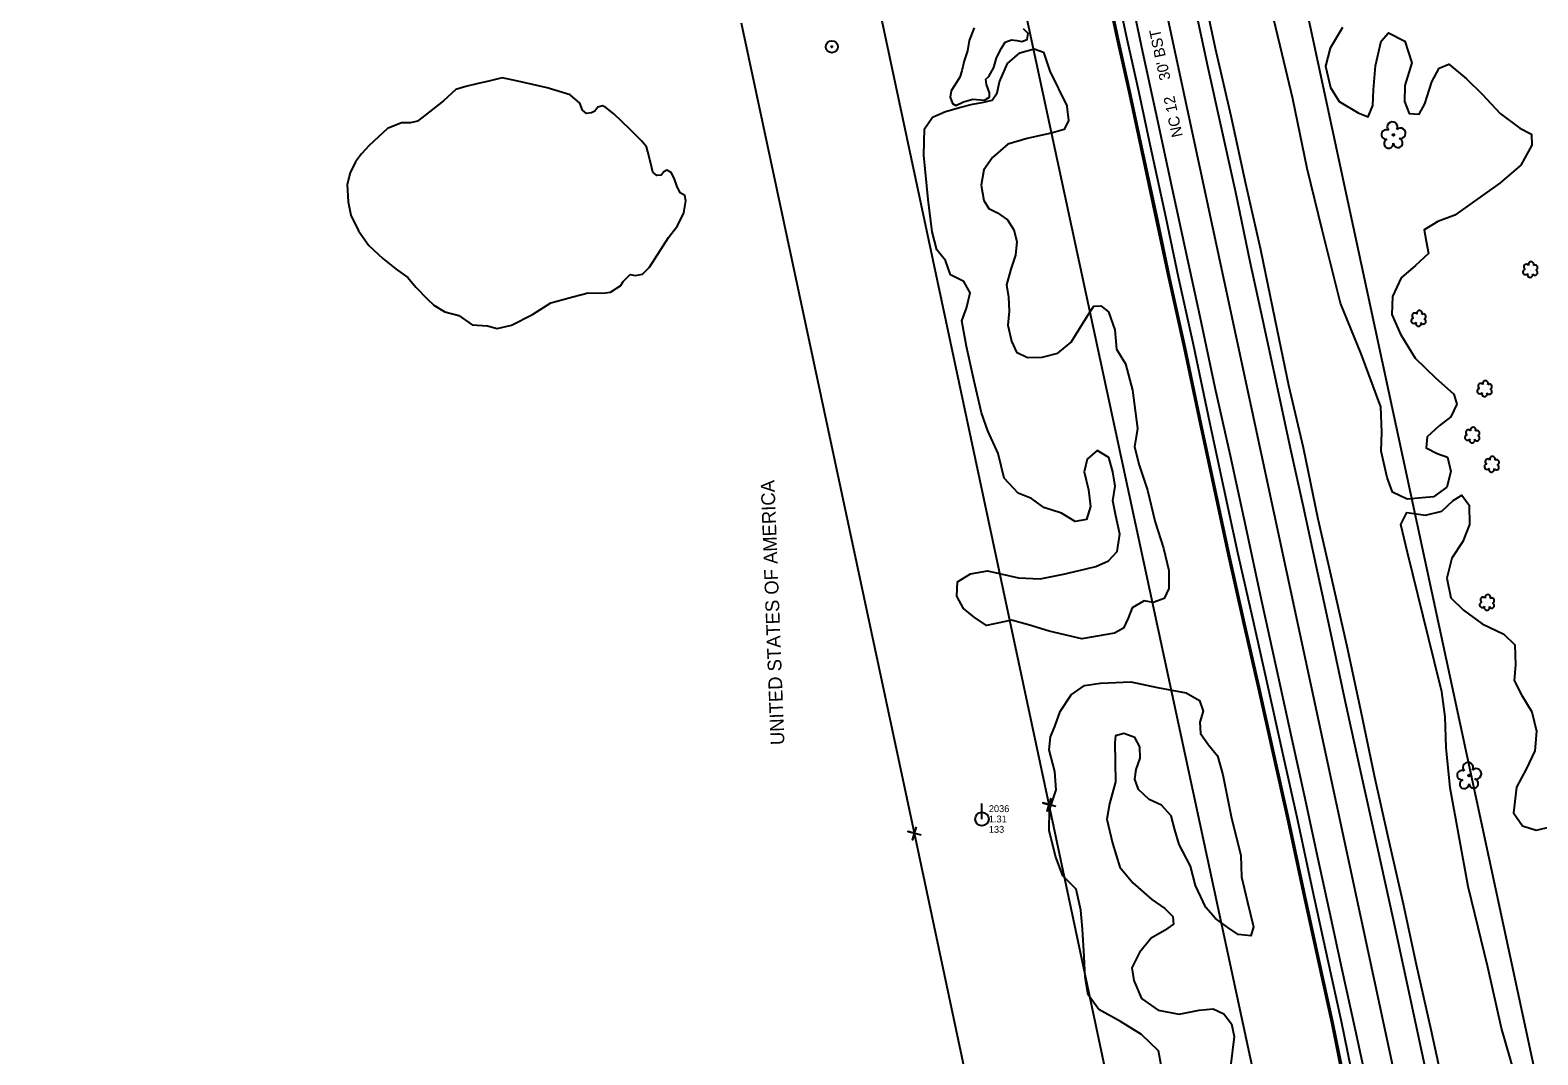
# Model space of a CAD drawing. Extents: x 3040896 to 3051146, y 687568 to 732976.
# Drawn here: x 3044767 to 3045314, y 718079 to 718451 of the extents above; entities that cross this region are included whole.
import ezdxf

# ---------------------------------------------------------------- set-up
doc = ezdxf.new("R2010")
doc.units = 0
for name, color, linetype in [('Exist Horizontal Alignment', 7, 'Continuous'), ('Exist Hydro Stream or Body of Water', 7, 'Continuous'), ('Exist Other Culture Located Object CELL', 7, 'Continuous'), ('Exist Property Corner CELL', 7, 'Continuous'), ('Exist Property Owner Text', 7, 'Continuous'), ('Exist Right of Way Easement Line', 7, 'Continuous'), ('Exist Right of Way Line', 7, 'Continuous'), ('Exist Roads EOP', 7, 'Continuous'), ('Exist Roads EOP Text', 7, 'Continuous'), ('Exist Roads EOT', 7, 'Continuous'), ('Exist Utilities Power Pole CELL', 7, 'Continuous'), ('Exist Utilities Power Pole Cogo Comment', 7, 'Continuous'), ('Exist Utilities Power Pole Cogo Elevation', 7, 'Continuous'), ('Exist Utilities Power Pole Cogo Number', 7, 'Continuous'), ('Exist Utilities Telephone UG Cable', 7, 'Continuous'), ('Exist Utilities Telephone UG FO', 7, 'Continuous'), ('Exist Vegetation Hedge Row', 7, 'Continuous'), ('Exist Vegetation Shrub CELL', 7, 'Continuous'), ('Exist Vegetation Tree CELL', 7, 'Continuous')]:
    doc.layers.add(name, color=color, linetype=linetype)

# ---------------------------------------------------------------- blocks, each defined once
blk = doc.blocks.new('EXIST UTILITIES POWER POLE')
at = {"layer": 'Exist Utilities Power Pole CELL'}
for q in [(0, 0.1125), (0, 0)]:
    blk.add_line((0, 0), q, dxfattribs=at)
blk.add_circle((0, 0), 0.049, dxfattribs=at)

msp = doc.modelspace()

# ---------------------------------------------------------------- linework, layer by layer
at = {"layer": 'Exist Horizontal Alignment'}
msp.add_line((3045429.08, 717296.16), (3044815.92, 720148.55), dxfattribs=at)
at = {"layer": 'Exist Hydro Stream or Body of Water'}
for points in [[(3045109.65, 718451.78), (3045107.89, 718447.2), (3045107.19, 718443.41), (3045106.06, 718439.78), (3045105.17, 718436.09), (3045104.44, 718433.84), (3045102.59, 718430.93), (3045101.36, 718428.87), (3045100.9, 718426.62), (3045101.8, 718424.29), (3045103.05, 718423.57), (3045105.72, 718424.93), (3045109.21, 718425.9), (3045111.96, 718425.66), (3045113.44, 718425.44), (3045115.16, 718426.6), (3045115.17, 718428.22), (3045114.1, 718431.14), (3045113.91, 718433.15), (3045115, 718434.14), (3045116.8, 718437.41), (3045117.7, 718440.84), (3045119.54, 718444.43), (3045120.94, 718446.51), (3045123.15, 718447.36), (3045125.18, 718447.1), (3045126.92, 718446.85), (3045128.91, 718447.52), (3045129.23, 718449.68), (3045127.57, 718451.45)], [(3044991.82, 718364.91), (3044998.77, 718375.67), (3045001.98, 718379.92), (3045004.27, 718384.56), (3045005.01, 718389.01), (3045004.58, 718390.9), (3045002.96, 718391.9), (3045001.76, 718394.36), (3045000.81, 718397.16), (3044999.63, 718399.25), (3044998.07, 718400.11), (3044996.96, 718399.48), (3044996.04, 718398.33), (3044994.47, 718398.12), (3044993.04, 718399.34), (3044992.25, 718402.5), (3044991.23, 718406.71), (3044990.67, 718408.6), (3044989.09, 718410.62), (3044984.81, 718414.81), (3044978.82, 718420.51), (3044975.95, 718422.86), (3044974.73, 718423.5), (3044973.01, 718422.93), (3044972.03, 718421.46), (3044970.76, 718420.86), (3044969.01, 718420.63), (3044967.47, 718421.82), (3044966.51, 718424.36), (3044962.97, 718427.42), (3044954.65, 718430), (3044944.03, 718432.34), (3044938.35, 718433.57), (3044933.94, 718432.55), (3044929.17, 718431.4), (3044925.19, 718430.45), (3044921.56, 718429.41), (3044917.1, 718425.3), (3044910.22, 718419.97), (3044907.6, 718417.87), (3044905.1, 718417.24), (3044901.86, 718417.27), (3044896.74, 718415.26), (3044890.11, 718409.03), (3044887.28, 718406.01), (3044885.12, 718403.14), (3044883.14, 718399.13), (3044882.05, 718394.93), (3044882.42, 718388.59), (3044883.42, 718383.73), (3044886.15, 718378.1), (3044889.91, 718372.77), (3044894.99, 718367.99), (3044899.92, 718364.18), (3044904.14, 718361.11), (3044906.98, 718357.68), (3044911.11, 718353.35), (3044913.53, 718351.09), (3044917.59, 718348.68), (3044922.66, 718347.31), (3044925.08, 718345.68), (3044927.45, 718343.98), (3044933.04, 718343.55), (3044936.5, 718342.67), (3044941.68, 718343.84), (3044949.4, 718347.66), (3044956.06, 718352), (3044963.98, 718354.15), (3044969.6, 718355.57), (3044974.88, 718355.45), (3044977.61, 718355.81), (3044981.43, 718358.22), (3044982.29, 718359.68), (3044984.74, 718362.25), (3044986.64, 718361.85), (3044989.31, 718362.33), (3044991.82, 718364.91)]]:
    msp.add_lwpolyline(points, dxfattribs=at)
at = {"layer": 'Exist Other Culture Located Object CELL'}
for radius in [2.18, 0.24]:
    msp.add_circle((3045058, 718444.87), radius, dxfattribs=at)
at = {"layer": 'Exist Property Corner CELL'}
for p, q in [((3045136.92, 718169.79), (3045136.92, 718169.79)), ((3045088.02, 718159.39), (3045088.02, 718159.39))]:
    msp.add_line(p, q, dxfattribs=at)
for points in [[(3045139.32, 718169.07), (3045134.53, 718170.51), (3045136.92, 718169.79), (3045136.2, 718167.39), (3045137.64, 718172.18)], [(3045090.41, 718158.67), (3045085.62, 718160.11), (3045088.02, 718159.39), (3045087.3, 718156.99), (3045088.73, 718161.78)]]:
    msp.add_lwpolyline(points, dxfattribs=at)
at = {"layer": 'Exist Right of Way Easement Line'}
for p, q in [((3045136.92, 718169.79), (3045074.14, 718463.89)), ((3045088.02, 718159.39), (3045025.24, 718453.48)), ((3045199.01, 717876.85), (3045136.92, 718169.79)), ((3045150.09, 717866.5), (3045088.02, 718159.39))]:
    msp.add_line(p, q, dxfattribs=at)
at = {"layer": 'Exist Right of Way Line'}
for p, q in [((3045477.96, 717306.67), (3044864.8, 720159.06)), ((3045380.19, 717285.66), (3044767.04, 720138.04))]:
    msp.add_line(p, q, dxfattribs=at)
at = {"layer": 'Exist Roads EOP'}
for points in [[(3045293.56, 718005.25), (3045287.26, 718034.87), (3045281.06, 718062.59), (3045275.49, 718088.11), (3045270.15, 718111.69), (3045265.41, 718133.69), (3045260.06, 718157.46), (3045254.94, 718180.28), (3045249.93, 718204.14), (3045244.98, 718227.23), (3045239.53, 718251.33), (3045234.54, 718273.46), (3045229.13, 718299.35), (3045223.89, 718321.98), (3045218.89, 718345.94), (3045213.7, 718371.21), (3045208.21, 718395.11), (3045202.91, 718419.67), (3045197.27, 718444.3), (3045192.69, 718465.93), (3045188.92, 718484.49), (3045183.33, 718510.66)], [(3045153.03, 718503.61), (3045156.64, 718487.29), (3045160.81, 718467.58), (3045165.11, 718447.74), (3045169.4, 718428.25), (3045173.57, 718408.95), (3045179.19, 718382.79), (3045183.73, 718361.33), (3045189.26, 718336.28), (3045195.06, 718308.57), (3045200.13, 718284.94), (3045205.27, 718261.27), (3045210.85, 718236.36), (3045216.26, 718212.53), (3045221.44, 718189.14), (3045226.99, 718164.16), (3045232.44, 718138.63), (3045237.89, 718113.7), (3045242.84, 718091.26), (3045247.42, 718068.69), (3045252.22, 718045.88), (3045257.75, 718022.36), (3045263.37, 717997.15)]]:
    msp.add_lwpolyline(points, dxfattribs=at)
at = {"layer": 'Exist Roads EOT'}
for points in [[(3045179, 718509.67), (3045183.95, 718485.9), (3045188.95, 718462.84), (3045194.21, 718438.49), (3045199.14, 718416.11), (3045204.47, 718392.06), (3045209.73, 718366.99), (3045214.35, 718345.9), (3045219.02, 718324.06), (3045224.23, 718299.85), (3045229.07, 718278.01), (3045233.66, 718256.67), (3045238.6, 718233.82), (3045244.32, 718207.08), (3045249.79, 718182.37), (3045255.85, 718154.45), (3045261.67, 718128.15), (3045266.78, 718104.55), (3045272.12, 718079.78), (3045277.12, 718056.64), (3045282.19, 718033.55), (3045287.04, 718011.31), (3045288.73, 718003.35)], [(3045267.54, 717998.97), (3045263.72, 718016.72), (3045260.22, 718032.44), (3045256.36, 718050), (3045252.58, 718067.21), (3045248.05, 718087.94), (3045243.12, 718110.39), (3045238.71, 718130.66), (3045234.23, 718151.11), (3045229.77, 718172.06), (3045224.7, 718195.06), (3045219.52, 718218.83), (3045213.9, 718244.15), (3045208.23, 718270.72), (3045202.7, 718296.44), (3045197.17, 718321.13), (3045191.69, 718346.88), (3045186.87, 718369.16), (3045181.54, 718393.71), (3045176.15, 718418.48), (3045170.89, 718442.96), (3045166.35, 718464.2), (3045161.79, 718485.62), (3045157.64, 718504.65)]]:
    msp.add_lwpolyline(points, dxfattribs=at)
at = {"layer": 'Exist Utilities Telephone UG Cable'}
msp.add_lwpolyline([(3045260.44, 717996.5), (3045254.83, 718021.69), (3045249.29, 718045.23), (3045244.48, 718068.08), (3045239.91, 718090.64), (3045234.96, 718113.06), (3045229.51, 718138), (3045224.05, 718163.52), (3045218.51, 718188.49), (3045213.33, 718211.87), (3045207.92, 718235.7), (3045202.34, 718260.63), (3045197.2, 718284.31), (3045192.12, 718307.95), (3045186.32, 718335.65), (3045180.79, 718360.7), (3045176.25, 718382.16), (3045170.64, 718408.32), (3045166.47, 718427.61), (3045162.18, 718447.1), (3045157.88, 718466.96), (3045153.71, 718486.66), (3045150.1, 718502.97)], dxfattribs=at)
at = {"layer": 'Exist Utilities Telephone UG FO'}
msp.add_lwpolyline([(3045259.95, 717996.39), (3045254.34, 718021.58), (3045248.8, 718045.12), (3045243.99, 718067.98), (3045239.42, 718090.53), (3045234.47, 718112.95), (3045229.02, 718137.89), (3045223.57, 718163.42), (3045218.02, 718188.38), (3045212.85, 718211.76), (3045207.43, 718235.59), (3045201.85, 718260.52), (3045196.71, 718284.21), (3045191.63, 718307.84), (3045185.83, 718335.54), (3045180.31, 718360.6), (3045175.76, 718382.06), (3045170.15, 718408.21), (3045165.98, 718427.51), (3045161.69, 718446.99), (3045157.39, 718466.85), (3045153.22, 718486.55), (3045149.61, 718502.86)], dxfattribs=at)
at = {"layer": 'Exist Vegetation Hedge Row'}
for points in [[(3045243.33, 718451.82), (3045238.87, 718444.35), (3045237.14, 718437.81), (3045238.97, 718430.1), (3045242.12, 718425.07), (3045249.06, 718420.87), (3045252.68, 718419.41), (3045254.32, 718423.56), (3045254.56, 718429.24), (3045255.28, 718438.01), (3045257.41, 718446.9), (3045260.08, 718449.9), (3045265.91, 718446.96), (3045268.44, 718439.04), (3045265.91, 718430.88), (3045265.83, 718425.05), (3045267.47, 718420.6), (3045271.1, 718420.36), (3045273.26, 718424.22), (3045275.75, 718432.21), (3045278.43, 718437.07), (3045281.88, 718438.6), (3045288.35, 718433.19), (3045293.99, 718427.72), (3045300.55, 718420.66), (3045307.64, 718415.29), (3045311.93, 718413.2), (3045312.1, 718409.11), (3045307.99, 718401.95), (3045300.44, 718395.43), (3045284.11, 718383.74), (3045277.95, 718381.5), (3045273, 718378.46), (3045273.68, 718374.27), (3045274.52, 718369.82), (3045269.87, 718365.44), (3045264.56, 718361), (3045261.53, 718354.26), (3045261.29, 718347.73), (3045264.33, 718340.53), (3045269.7, 718331.88), (3045277.05, 718324.77), (3045283.79, 718318.82), (3045284.81, 718315.17), (3045282.6, 718310.57), (3045278.45, 718307.25), (3045274.08, 718303.27), (3045273.75, 718299.26), (3045277.66, 718297.31), (3045281.38, 718295.98), (3045282.7, 718290.74), (3045281.25, 718285), (3045276.41, 718281.5), (3045266.79, 718280.67), (3045261.53, 718283.2), (3045259.54, 718288.51), (3045257.39, 718298.05), (3045257.66, 718305), (3045257.28, 718314.25), (3045250.09, 718333.42), (3045242.55, 718351.8), (3045235.89, 718378.44), (3045230.55, 718400.65), (3045225.33, 718426.03), (3045221.45, 718442.15), (3045217.57, 718458.25)], [(3045160.57, 718232.09), (3045148.78, 718229.95), (3045136.92, 718232.75), (3045129.32, 718235.02), (3045123.18, 718236.77), (3045118.69, 718235.84), (3045114.1, 718234.87), (3045109.67, 718237.82), (3045105.82, 718240.98), (3045103.38, 718245.43), (3045103.61, 718250.66), (3045108.26, 718253.58), (3045114.5, 718254.61), (3045119.28, 718253.55), (3045125.73, 718252.12), (3045133.57, 718251.72), (3045142.01, 718253.48), (3045147.76, 718254.81), (3045153.75, 718256.25), (3045158.35, 718258.28), (3045161.57, 718261.64), (3045162.48, 718267.94), (3045161.1, 718274.67), (3045160, 718280.09), (3045160.82, 718285.41), (3045159.97, 718290.59), (3045158.51, 718295.77), (3045154.33, 718298.39), (3045150.61, 718295.23), (3045149.61, 718290.65), (3045151.09, 718284.09), (3045151.91, 718278), (3045150.4, 718273.25), (3045146.35, 718272.63), (3045141.35, 718275.64), (3045134.96, 718277.6), (3045130.42, 718280.92), (3045125.66, 718282.82), (3045120.59, 718288.33), (3045118.37, 718297.23), (3045114.6, 718305.45), (3045112.29, 718311.97), (3045109.67, 718323.47), (3045106.82, 718336.11), (3045105.14, 718345.38), (3045106.89, 718350.02), (3045108.19, 718355.6), (3045105.86, 718359.68), (3045101.03, 718362.11), (3045099.2, 718367.35), (3045096.14, 718371.17), (3045094.42, 718377.74), (3045092.91, 718389.48), (3045091.36, 718405.5), (3045091.63, 718415.14), (3045094.5, 718419.33), (3045099.19, 718421.42), (3045104.81, 718423.01), (3045109.08, 718424.04), (3045112.57, 718424.68), (3045116.14, 718425.54), (3045117.98, 718428.18), (3045118.88, 718432.14), (3045121.76, 718438.79), (3045126.22, 718442.65), (3045131.41, 718444.12), (3045134.87, 718442.96), (3045137.06, 718436.02), (3045143.23, 718423.47), (3045143.28, 718423.36)], [(3045143.31, 718423.23), (3045143.85, 718418.17), (3045142.31, 718414.83), (3045138.02, 718413.63), (3045128.88, 718411.64), (3045121.87, 718409.52), (3045116.27, 718404.65), (3045113.13, 718400.18), (3045112.18, 718394.61), (3045113.19, 718389.11), (3045114.98, 718386.16), (3045118.1, 718384.65), (3045121.76, 718382.1), (3045124.09, 718378.4), (3045125.09, 718374.25), (3045124.67, 718369.3), (3045122.96, 718364.12), (3045121.36, 718358.49), (3045122.06, 718354), (3045122.31, 718348.94), (3045121.83, 718343.83), (3045123.23, 718338), (3045125.06, 718334.07), (3045128.99, 718332.11), (3045134.34, 718332.25), (3045139.96, 718333.67), (3045144.91, 718337.62), (3045147.94, 718342.71), (3045150.73, 718347.25), (3045153.13, 718350.69), (3045155.62, 718350.87), (3045158.43, 718348.64), (3045160.71, 718342.19), (3045161.32, 718335.16), (3045164.6, 718329.79), (3045167.08, 718320.26), (3045168.89, 718306.27), (3045167.88, 718299.67), (3045169.51, 718293), (3045172.57, 718283.92), (3045175.36, 718272.36), (3045178.31, 718262.9), (3045180.27, 718254.73), (3045180.31, 718248.28), (3045178.64, 718244.59), (3045174.59, 718243.22), (3045171.36, 718243.73), (3045166.94, 718241.26), (3045165.53, 718237.44), (3045163.81, 718233.83), (3045160.57, 718232.09)], [(3045305.94, 718071.48), (3045301.08, 718088.63), (3045296.02, 718110.76), (3045288.95, 718140.13), (3045282.36, 718175.85), (3045280.9, 718190.55), (3045280.53, 718201.62), (3045279.35, 718210.69), (3045276.73, 718221.51), (3045272.62, 718238.24), (3045266.88, 718261.28), (3045264.44, 718271.48), (3045266.64, 718275.88), (3045273.45, 718274.92), (3045279.39, 718276.27), (3045283.44, 718280.24), (3045286.59, 718282.19), (3045289.29, 718278.54), (3045289.38, 718271.52), (3045287.02, 718265.26), (3045283.04, 718259.27), (3045281.23, 718252.02), (3045282.68, 718244.9), (3045287.3, 718240.34), (3045294.04, 718235.37), (3045301.92, 718231.65), (3045305.91, 718227.86), (3045306.08, 718220.49), (3045305.6, 718214.85), (3045308.27, 718209.61), (3045312.06, 718203.51), (3045313.68, 718196.52), (3045313.08, 718189.35), (3045310.06, 718182.98), (3045306.49, 718176.18), (3045305.39, 718166.81), (3045308.68, 718162.07), (3045313.64, 718160.52), (3045319.28, 718161.89)], [(3045177.67, 718074.6), (3045176.6, 718080.48), (3045170.38, 718086.41), (3045162.8, 718091.08), (3045154.84, 718095.41), (3045150.98, 718100.74), (3045149.99, 718107.16), (3045149.63, 718114.69), (3045148.92, 718124.59), (3045148.42, 718131.56), (3045146.65, 718139.07), (3045141.88, 718143.97), (3045139.11, 718151.06), (3045136.85, 718160.46), (3045136.96, 718167.94), (3045139.46, 718175.15), (3045138.98, 718181.78), (3045136.88, 718189.64), (3045137.33, 718194.38), (3045138.96, 718198.12), (3045140.9, 718203.6), (3045144.83, 718209.66), (3045149.64, 718213), (3045155.47, 718213.94), (3045166.46, 718214.39), (3045176.22, 718212.28), (3045186.53, 718210.35), (3045191.43, 718207.57), (3045192.77, 718203.76), (3045191.51, 718199.68), (3045191.8, 718195.57), (3045194.71, 718191.51), (3045197.93, 718187.53), (3045199.87, 718180.59), (3045202.94, 718165.53), (3045206.38, 718151.34), (3045206.62, 718143.65), (3045208.85, 718134.37), (3045210.99, 718125.48), (3045210.03, 718122.2), (3045205.49, 718122.64), (3045201.72, 718125.16), (3045197.18, 718128.42), (3045193.75, 718132.53), (3045189.97, 718140.49), (3045188.15, 718147.48), (3045184.04, 718155.36), (3045182.53, 718160.61), (3045181.13, 718165.69), (3045177.69, 718169.65), (3045173.19, 718171.7), (3045169.28, 718175.33), (3045167.95, 718179.01), (3045168.39, 718182.52), (3045169.84, 718186.65), (3045169.75, 718190.77), (3045167.99, 718194.23), (3045163.92, 718195.62), (3045160.95, 718194.77), (3045160.7, 718192.4), (3045160.94, 718178.12), (3045158.75, 718170.11), (3045157.82, 718164.52), (3045159.9, 718155.85), (3045162.54, 718147.13), (3045167.2, 718141.45), (3045174.15, 718135.32), (3045178.89, 718132.05), (3045181.81, 718129.24), (3045182.03, 718126.4), (3045178.7, 718124.16), (3045173.83, 718121.28), (3045169.67, 718116.11), (3045166.9, 718110.63), (3045167.57, 718105.98), (3045170.36, 718099.4), (3045176.44, 718095.19), (3045184.01, 718093.79), (3045191.28, 718095.15), (3045196.37, 718095.67), (3045200.27, 718093.86), (3045203.02, 718090.2), (3045203.95, 718085.69), (3045202.68, 718074.71)]]:
    msp.add_lwpolyline(points, dxfattribs=at)
at = {"layer": 'Exist Vegetation Shrub CELL'}
for p, q in [((3045311.54, 718363.83), (3045311.54, 718363.83)), ((3045271.01, 718346.11), (3045271.01, 718346.11)), ((3045294.96, 718320.61), (3045294.96, 718320.61)), ((3045290.5, 718303.76), (3045290.5, 718303.76)), ((3045297.56, 718293.16), (3045297.56, 718293.16)), ((3045295.84, 718243), (3045295.84, 718243))]:
    msp.add_line(p, q, dxfattribs=at)
for centre, radius, start, end in [((3045310.06, 718364.96), 0.968, 35.8908, 245.4216), ((3045311.77, 718365.87), 0.99, 334.8391, 200.4717), ((3045313.21, 718364.7), 0.929, 284.4567, 126.0861), ((3045309.74, 718363.13), 0.955, 95.1099, 327.9534), ((3045311.41, 718362.15), 0.984, 151.2797, 21.387), ((3045313.18, 718362.9), 0.937, 204.9913, 73.4601), ((3045271.24, 718348.15), 0.99, 334.8391, 200.4717), ((3045269.21, 718345.41), 0.955, 95.1099, 327.9534), ((3045269.53, 718347.24), 0.968, 35.8908, 245.4216), ((3045270.88, 718344.43), 0.984, 151.2797, 21.387), ((3045272.65, 718345.18), 0.937, 204.9913, 73.4601), ((3045272.68, 718346.98), 0.929, 284.4567, 126.0861), ((3045293.48, 718321.74), 0.968, 35.8908, 245.4216), ((3045295.19, 718322.65), 0.99, 334.8391, 200.4717), ((3045296.64, 718321.48), 0.929, 284.4567, 126.0861), ((3045293.16, 718319.91), 0.955, 95.1099, 327.9534), ((3045294.84, 718318.93), 0.984, 151.2797, 21.387), ((3045296.6, 718319.68), 0.937, 204.9913, 73.4601), ((3045289.02, 718304.88), 0.968, 35.8908, 245.4216), ((3045290.73, 718305.8), 0.99, 334.8391, 200.4717), ((3045292.17, 718304.62), 0.929, 284.4567, 126.0861), ((3045288.7, 718303.05), 0.955, 95.1099, 327.9534), ((3045290.37, 718302.07), 0.984, 151.2797, 21.387), ((3045292.14, 718302.83), 0.937, 204.9913, 73.4601), ((3045296.07, 718294.29), 0.968, 35.8908, 245.4216), ((3045297.78, 718295.2), 0.99, 334.8391, 200.4717), ((3045299.23, 718294.03), 0.929, 284.4567, 126.0861), ((3045295.76, 718292.46), 0.955, 95.1099, 327.9534), ((3045297.43, 718291.48), 0.984, 151.2797, 21.387), ((3045299.19, 718292.23), 0.937, 204.9913, 73.4601), ((3045294.35, 718244.13), 0.968, 35.8908, 245.4216), ((3045296.07, 718245.05), 0.99, 334.8391, 200.4717), ((3045297.51, 718243.87), 0.929, 284.4567, 126.0861), ((3045294.04, 718242.3), 0.955, 95.1099, 327.9534), ((3045295.71, 718241.32), 0.984, 151.2797, 21.387), ((3045297.47, 718242.08), 0.937, 204.9913, 73.4601)]:
    msp.add_arc(centre, radius, start, end, dxfattribs=at)
at = {"layer": 'Exist Vegetation Tree CELL'}
for p, q in [((3045261.8, 718412.88), (3045261.8, 718412.88)), ((3045289.27, 718180.39), (3045289.27, 718180.39))]:
    msp.add_line(p, q, dxfattribs=at)
for centre in [(3045261.8, 718412.88), (3045289.27, 718180.39)]:
    msp.add_circle(centre, 0.326, dxfattribs=at)
for centre, radius, start, end in [((3045259.19, 718413.03), 1.73, 62.6636, 279.3457), ((3045261.41, 718415.75), 1.86, 330.1651, 219.7134), ((3045264.34, 718413.47), 1.9, 257.1011, 134.1999), ((3045260.09, 718409.76), 1.69, 111.5671, 6.231), ((3045263.47, 718409.98), 1.7, 181.2822, 74.56), ((3045288.89, 718183.26), 1.86, 330.1651, 219.7134), ((3045286.66, 718180.54), 1.73, 62.6636, 279.3457), ((3045290.94, 718177.49), 1.7, 181.2822, 74.56), ((3045291.82, 718180.97), 1.9, 257.1011, 134.1999), ((3045287.57, 718177.27), 1.69, 111.5671, 6.231)]:
    msp.add_arc(centre, radius, start, end, dxfattribs=at)

# ---------------------------------------------------------------- block references
at = {"layer": 'Exist Utilities Power Pole CELL', "xscale": 50, "yscale": 50}
msp.add_blockref('EXIST UTILITIES POWER POLE', (3045112.47, 718164.59), dxfattribs=at)

# ---------------------------------------------------------------- texts
at = {"layer": 'Exist Property Owner Text'}
msp.add_text(' UNITED STATES OF AMERICA', height=5.0005, rotation=92.18, dxfattribs=at).set_placement((3045040.87, 718189.67))
at = {"layer": 'Exist Roads EOP Text'}
msp.add_text("NC 12    30' BST", height=4, rotation=102.0567, dxfattribs=at).set_placement((3045185.39, 718412.51))
at = {"layer": 'Exist Utilities Power Pole Cogo Comment'}
msp.add_text('133', height=2.5, dxfattribs=at).set_placement((3045114.97, 718159.59))
at = {"layer": 'Exist Utilities Power Pole Cogo Elevation'}
msp.add_text('1.31', height=2.5, dxfattribs=at).set_placement((3045114.97, 718163.34))
at = {"layer": 'Exist Utilities Power Pole Cogo Number'}
msp.add_text('2036', height=2.5, dxfattribs=at).set_placement((3045114.97, 718167.09))

doc.saveas('drawing.dxf')
